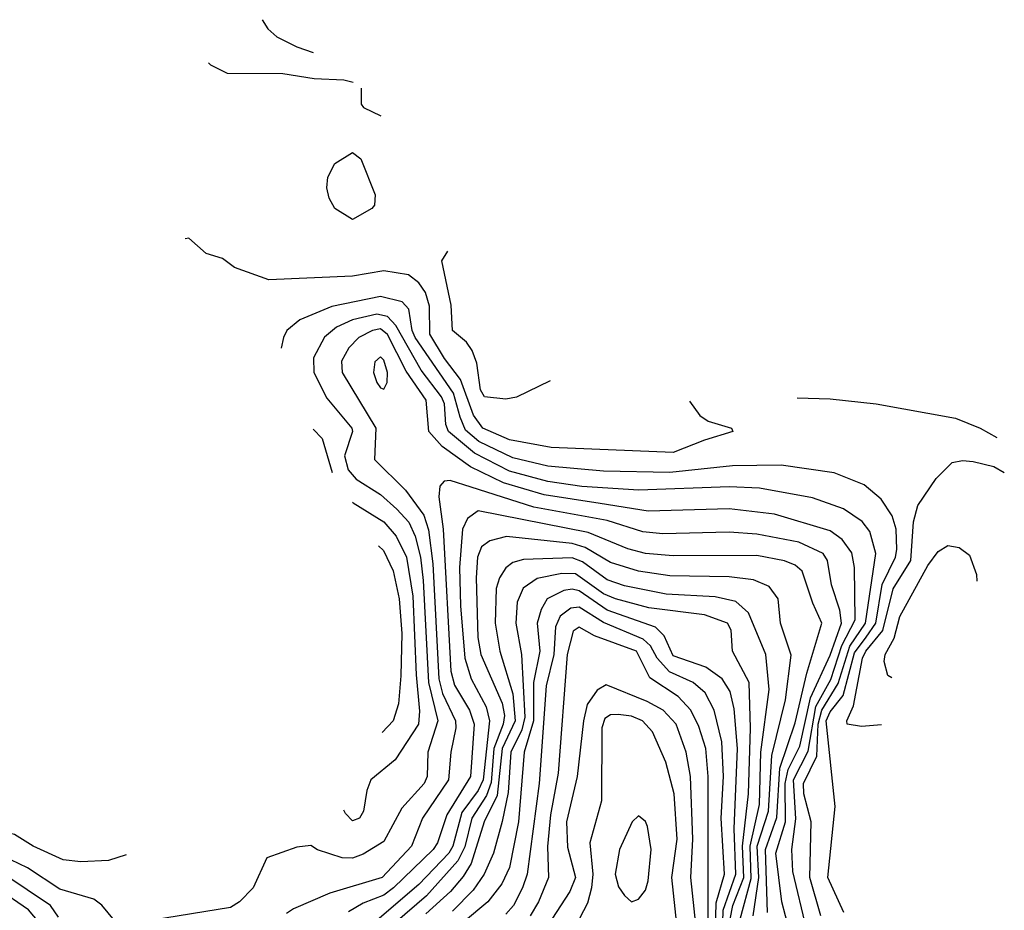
# Model space of a CAD drawing. Extents: x 501367 to 657802, y 482273 to 547541.
# Tile 643 of 656: x 616620 to 619445, y 532361 to 534917. Entities that reach past the tile are written whole.
import ezdxf

# ---------------------------------------------------------------- set-up
doc = ezdxf.new("R2010")
doc.units = 0

msp = doc.modelspace()

# ---------------------------------------------------------------- linework, layer by layer
at = {"layer": '0CON20XD'}
for points in [[(617315.5, 534917.4), (617331.5, 534891.5), (617357.7, 534867.7), (617415, 534839), (617462.4, 534823.2)], [(617161.3, 534793.7), (617167.5, 534787.5), (617215, 534763.8), (617375, 534762.9), (617465, 534748.4), (617550, 534745), (617576.3, 534738.4)], [(617600, 534720.8), (617600, 534675), (617606, 534665), (617656, 534641.1)], [(617575, 534344), (617524, 534375), (617507.5, 534405), (617500.8, 534435), (617504.4, 534465.6), (617524, 534505), (617575, 534535.7), (617598.3, 534518.3), (617640, 534415), (617638, 534385), (617630, 534375), (617575, 534344)], [(618541.8, 533822.6), (618571, 533781), (618595, 533765.2), (618662, 533745), (618666.2, 533735), (618585, 533710.7), (618495, 533674.8), (618145, 533689.5), (618025, 533711.1), (617948.6, 533745), (617922.1, 533782.1), (617884.8, 533884.8), (617838.8, 533945), (617796.4, 534015), (617795.6, 534095), (617784.2, 534134.2), (617765, 534161.6), (617735, 534185.3), (617665, 534196.6), (617575, 534181.5), (617335, 534171.1), (617236.1, 534206.1), (617201.7, 534231.7), (617155, 534246.7), (617105, 534290), (617094.4, 534288.7)], [(618142.2, 533881), (618045, 533834), (618015, 533828), (617953.3, 533835), (617942.1, 533855), (617931.2, 533931.2), (617917.9, 533967.9), (617901.7, 533991.7), (617861.3, 534025), (617857.8, 534097.8), (617831.5, 534225), (617848.1, 534252.8)], [(618984.5, 532354.5), (618938.9, 532455), (618959.1, 532659.1), (618933.5, 532905), (618945, 532930.7), (618982.1, 532977.9), (619015, 533100), (619048.5, 533145), (619076.2, 533185), (619094.3, 533295.7), (619132.2, 533375), (619136.1, 533396.1), (619134.8, 533455), (619123.3, 533493.3), (619091.3, 533541.3), (619042.5, 533582.5), (618956.4, 533616.4), (618805, 533638.5), (618665, 533636.6), (618485, 533617.9), (618295, 533621), (618135, 533635.3), (618035, 533659.9), (617936.9, 533706.9), (617898.7, 533738.7), (617883.6, 533776.4), (617865, 533845.6), (617754.5, 534005), (617745.8, 534025), (617736.3, 534086.3), (617717.2, 534107.2), (617655, 534123), (617515.7, 534094.3), (617423.8, 534056.2), (617386.1, 534025), (617376.7, 534005), (617370.6, 533974.5)], [(618918.4, 532345), (618886.6, 532455), (618890.6, 532615), (618869.9, 532695), (618868.9, 532725), (618907.1, 532802.9), (618911.2, 532895), (618921.3, 532935), (618968.4, 533011.6), (619001.2, 533118.8), (619046.8, 533185), (619076.1, 533385), (619058.5, 533448.5), (619037.2, 533477.2), (618983.7, 533513.7), (618894.8, 533544.8), (618742.6, 533572.6), (618655, 533576), (618396.5, 533566.5), (618232.9, 533577.2), (618135, 533591.8), (618025, 533621.1), (617925, 533673.4), (617850.3, 533735), (617842.8, 533755), (617838.3, 533815), (617830.1, 533835), (617771.7, 533911.7), (617699.2, 534039.2), (617675.2, 534065.2), (617645, 534072.1), (617574.5, 534055.5), (617528.6, 534035), (617494, 534006), (617462.8, 533947.2), (617464, 533905), (617501.3, 533831.3), (617572.7, 533745), (617574.4, 533735), (617552.1, 533665), (617562.8, 533625), (617585, 533598.3), (617655, 533554.8), (617702.3, 533512.3), (617736.6, 533475), (617754.9, 533434.9), (617769.6, 533375), (617777.3, 533307.3), (617792.7, 533015), (617819.9, 532905), (617791, 532815), (617789, 532745), (617780.4, 532725), (617716, 532654), (617665, 532558.8), (617605, 532522.2), (617575, 532510.7), (617545, 532511.4), (617474.6, 532534.6), (617455, 532546.7), (617415, 532542.5), (617328.8, 532511.2), (617289.4, 532425), (617250.6, 532385), (617225, 532369.2), (616925, 532320)], [(618877.7, 532307.7), (618838.2, 532471.8), (618835.6, 532535), (618846.5, 532623.5), (618839.9, 532735), (618882.2, 532817.8), (618903.7, 532946.3), (618946.6, 533023.4), (618979, 533121), (619016.5, 533195), (619014.8, 533344.8), (619006.9, 533386.9), (618979.2, 533425), (618945, 533449.8), (618785, 533497.9), (618655, 533513.2), (618423.1, 533506.9), (618285, 533528.2), (618125, 533553.1), (618008, 533588), (617913.6, 533633.6), (617832.2, 533692.2), (617794.2, 533735), (617785.7, 533825), (617728.3, 533908.3), (617675, 534013.3), (617655, 534029.9), (617631.8, 534025), (617593.4, 534005), (617563.9, 533975), (617542.9, 533937.1), (617544.8, 533905), (617641.3, 533745), (617638.2, 533655), (617726.7, 533566.7), (617779.1, 533495), (617793, 533453.1), (617805.2, 533355.2), (617822.6, 533025), (617833.4, 532983.4), (617870.1, 532905), (617870.8, 532885), (617856.8, 532815), (617850.3, 532735), (617776, 532625), (617744, 532545), (617660, 532455), (617509.6, 532410.4), (617405.8, 532365), (617385, 532351.5)], [(617665, 533856.9), (617674.3, 533875.7), (617675.2, 533904.8), (617665, 533940.4), (617655, 533949.2), (617638.6, 533935), (617634.8, 533905), (617645, 533876.4), (617655, 533860.9), (617665, 533856.9)], [(618850.1, 533832.1), (618945, 533828.6), (619077.5, 533815), (619305, 533773.3), (619375.2, 533745), (619423, 533718.1)], [(617462, 533741.9), (617487.6, 533715), (617516.8, 533617.6)], [(619092.5, 532893.3), (619035, 532888.4), (618994.4, 532895), (618992.5, 532905), (619012.5, 532947.5), (619038.1, 533085), (619047.5, 533105), (619096.4, 533163.6), (619126.2, 533283.8), (619176.1, 533365), (619184.2, 533475.8), (619197.1, 533522.9), (619249.6, 533600.4), (619295, 533646.7), (619325, 533652.5), (619355, 533649.6), (619415, 533634.6), (619444.7, 533617.6)], [(618838.4, 532265), (618806.9, 532385), (618789.2, 532525), (618817.2, 532615), (618816.5, 532725), (618825, 532765), (618858.2, 532831.8), (618889, 532971), (618945, 533093.6), (618977.3, 533185), (618972.8, 533222.8), (618948.5, 533295), (618937.7, 533365), (618924.7, 533385), (618855, 533417.8), (618735, 533440.4), (618655, 533446.5), (618465, 533441.5), (618407.5, 533447.5), (618305, 533479.5), (618095, 533518.3), (617915.6, 533575.6), (617855, 533594.7), (617837.7, 533592.3), (617825, 533578.8), (617822, 533548), (617834.7, 533454.7), (617857.1, 533047.1), (617867.3, 533007.3), (617910.7, 532935), (617924.1, 532895), (617913.4, 532745), (617845.4, 532635), (617818.4, 532555), (617806.1, 532535), (617692.8, 532425), (617665, 532404.6), (617605, 532381), (617563.1, 532356.9)], [(617575, 533532), (617576.9, 533530.8), (617665, 533476.2), (617699.8, 533435), (617729.4, 533375), (617747.8, 533262.2), (617757.1, 533037.1), (617767.4, 532932.6), (617764.6, 532895.4), (617697.4, 532792.6), (617627.7, 532735), (617616, 532705), (617606.1, 532645), (617594.5, 532625), (617575, 532617.5), (617555, 532638.9), (617550.3, 532648.2)], [(618764.9, 532354.9), (618759.2, 532535), (618792.5, 532627.5), (618800.7, 532769.3), (618845, 532899.3), (618878.2, 533041.8), (618920.9, 533185), (618895, 533242.2), (618865, 533334.6), (618845, 533351.8), (618814.2, 533364.2), (618735, 533379.2), (618495, 533378), (618415, 533384.6), (618365, 533398), (618250.9, 533445), (617935, 533507.1), (617905, 533485.9), (617890.2, 533455), (617881.5, 533345), (617885.1, 533235.1), (617896.6, 533085), (617915.7, 533025), (617958.5, 532945), (617967.9, 532905), (617949.9, 532735), (617935.3, 532705), (617888.8, 532641.2), (617862.9, 532545), (617850.7, 532525), (617764.9, 532435.1), (617625.3, 532315)], [(618724.1, 532345), (618740.1, 532455), (618736.2, 532545), (618768.4, 532645), (618778.2, 532805), (618816.8, 532965), (618832.9, 533092.9), (618802.5, 533185), (618795.9, 533255), (618770.5, 533290.5), (618725, 533309.3), (618655, 533318.2), (618485, 533320.9), (618395, 533334.3), (618315, 533359.6), (618242.2, 533402.2), (618205, 533414.1), (618016.6, 533433.4), (617968.7, 533421.3), (617945, 533404.6), (617933.5, 533375), (617929.2, 533315), (617933.9, 533143.9), (617943.1, 533095), (618004.1, 532955), (618010.4, 532920.4), (618006.8, 532895), (617980.2, 532825), (617972.5, 532727.6), (617959.2, 532690.8), (617917.1, 532625), (617896.9, 532543.1), (617876.9, 532503.1), (617787.3, 532402.7), (617697.3, 532325)], [(617649.2, 533406.9), (617664.1, 533394.1), (617691.2, 533335), (617708.9, 533255), (617716.6, 533155), (617713.8, 533033.8), (617706.4, 532953.6), (617691.4, 532905), (617659.8, 532871)], [(619121.9, 533027.8), (619110.8, 533035), (619100, 533075), (619102.8, 533095), (619128.3, 533141.7), (619145, 533204.5), (619225, 533350.9), (619255, 533390.8), (619282.4, 533407.6), (619315, 533402.5), (619345, 533380.6), (619364.8, 533324.8), (619366.1, 533306)], [(618687, 532335), (618718.3, 532451.7), (618715.2, 532545), (618742.1, 532665), (618746.4, 532815), (618770, 532995), (618760.2, 533095), (618710.6, 533215), (618675, 533247.3), (618615, 533260.6), (618475, 533268.4), (618355, 533292.1), (618305, 533309.7), (618235, 533361.5), (618205, 533372.4), (618065, 533368), (618035, 533358.8), (618015, 533344.1), (617996.7, 533315), (617987.4, 533285), (617983.7, 533185), (617997.9, 533105), (618035, 532982.3), (618041.5, 532905), (618004.1, 532825), (617989.4, 532690.6), (617952.9, 532615), (617914.8, 532495.2), (617892.4, 532457.6), (617855.5, 532414.5), (617785, 532350.7)], [(618658.3, 532335), (618665.6, 532375), (618697.2, 532455), (618693.4, 532545), (618711.2, 532695), (618716.2, 532883.8), (618712.4, 533015), (618665.3, 533105), (618661.1, 533165), (618650.8, 533185), (618585, 533208.8), (618425, 533228.8), (618329.3, 533255), (618295, 533269), (618215, 533326.4), (618175, 533327.8), (618105, 533313.3), (618064.6, 533285.4), (618047, 533245), (618043.4, 533185), (618059.6, 533095), (618069.2, 532915), (618060.9, 532879.1), (618029.2, 532815), (618021.2, 532698.8), (618004.3, 532615.7), (617979.4, 532525), (617952.3, 532465), (617920.9, 532419.1), (617861.7, 532358.3)], [(618635.5, 532254.5), (618638.5, 532361.5), (618674.5, 532465), (618669.4, 532595), (618679.5, 532825), (618669.6, 532939.6), (618658.5, 532988.5), (618635.7, 533025), (618588.6, 533058.6), (618495, 533091.3), (618469, 533149), (618443.7, 533173.7), (618305, 533222.7), (618225, 533277.5), (618205, 533282.3), (618180.8, 533279.2), (618133.4, 533255), (618115.6, 533224.4), (618104.8, 533185), (618112.5, 533105), (618094, 533015), (618094.1, 532905), (618067.7, 532815), (618050.7, 532615), (618025, 532483.6), (618003.5, 532436.5), (617962.6, 532385), (617893, 532327)], [(618615.5, 532265), (618618, 532382), (618641.7, 532465), (618632, 532625), (618639.6, 532745), (618634.1, 532844.1), (618612.1, 532935), (618586.3, 532985), (618551.8, 533015), (618484.5, 533045), (618448.9, 533085), (618429.8, 533119.8), (618409, 533139), (618295, 533186.6), (618225, 533230.6), (618201.4, 533228.6), (618171, 533205), (618157.2, 533175), (618152.7, 533095), (618130.3, 533005), (618110.7, 532725), (618076.2, 532465), (618062.4, 532425), (618036.5, 532375), (618015, 532349.8)], [(618595.4, 532285), (618595.1, 532745.1), (618588.2, 532825), (618568.8, 532888.8), (618545.7, 532935.7), (618509.3, 532975), (618428.1, 533028.1), (618390, 533105), (618269.1, 533149.1), (618225, 533173.4), (618208.2, 533161.8), (618190.2, 533095), (618165.1, 532754.9), (618142.8, 532635), (618133.8, 532543.8), (618137.4, 532455), (618108.5, 532385), (618084.8, 532345)], [(618564.6, 532275), (618545.9, 532455), (618551.1, 532565), (618544.6, 532745), (618531.8, 532815), (618503.8, 532895), (618466.2, 532935), (618420.6, 532960.6), (618302.4, 533007.6), (618277, 532993), (618248.2, 532951.8), (618237.1, 532905), (618218.9, 532745), (618188.7, 532615), (618191.9, 532541.9), (618214.8, 532455), (618198.1, 532415), (618133.8, 532316.2)], [(618510.3, 532275), (618491.2, 532455), (618506.1, 532565), (618497.6, 532695), (618473.5, 532786.5), (618435, 532872.9), (618407.2, 532905), (618375, 532918.4), (618337, 532923), (618315, 532921.6), (618298.5, 532911.5), (618290.2, 532885), (618289.2, 532675), (618255.5, 532554.5), (618263.8, 532465), (618260.7, 532425), (618248.8, 532381.2), (618204.3, 532295.7)], [(616925.7, 532519.8), (616875, 532503.5), (616795, 532499.6), (616745, 532505.8), (616658.9, 532545), (616605, 532578), (616305, 532653.4), (616234, 532695), (616223.8, 532705), (616218.8, 532725), (616230, 532735), (616275, 532743.3), (616395, 532749.5), (616543.8, 532725), (616567.4, 532715.3)], [(618375, 532385.6), (618395, 532392.9), (618415, 532418.6), (618422.8, 532445), (618431.7, 532535), (618421.5, 532601.5), (618415, 532616), (618395, 532632), (618376.7, 532615), (618340.7, 532535), (618328.7, 532465), (618338.1, 532428.1), (618355, 532403.1), (618375, 532385.6)], [(616891.6, 532331.6), (616855.4, 532375.4), (616832.8, 532392.8), (616735, 532421.8), (616642.5, 532482.4), (616595, 532505.9)], [(616731.5, 532341.5), (616708.1, 532375), (616574.7, 532464.7)], [(616676.2, 532326.2), (616645, 532362.5), (616555, 532423.8)]]:
    msp.add_lwpolyline(points, dxfattribs=at)

doc.saveas('drawing.dxf')
